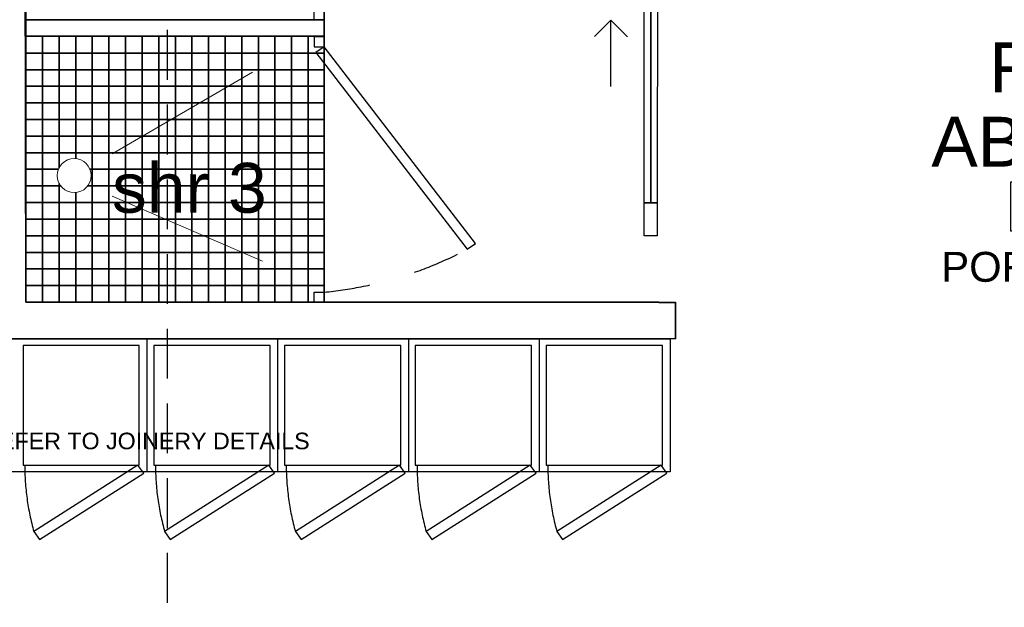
# Model space of a CAD drawing. Header units: millimetres. Extents: x -115474967 to 444143, y -74377 to 241828222.
# Tile 317 of 590: x -143340 to -140375, y 268778 to 270547. Entities that reach past the tile are written whole.
import ezdxf
from ezdxf.enums import TextEntityAlignment as Align

# ---------------------------------------------------------------- set-up
doc = ezdxf.new("R2010")
doc.units = ezdxf.units.MM
doc.header["$MEASUREMENT"] = 0
doc.linetypes.add('2DASHED', pattern=[0.75, 0.5, -0.25])
doc.linetypes.add('Dashed', pattern=[280, 140, -140])
for name, color, linetype in [('00-1 FloorFinish', 1, 'Continuous'), ('00-1 FloorLevel', 7, 'Continuous'), ('00-2 Doors', 1, 'Continuous'), ('00-2 Fittings', 8, 'Continuous'), ('00-2 Roof Lines', 8, 'Dashed'), ('00-2 Walls', 4, 'Continuous'), ('00-3 Elev 02', 1, 'Continuous'), ('00-3 Elev 04', 8, 'Continuous'), ('CEIL-PLAN', 7, 'Continuous'), ('FITT-CURT', 4, 'Dashed'), ('FITT-SANT', 5, 'Continuous'), ('JOIN-SEC.18', 9, 'Continuous'), ('TEXT-20', 2, 'Continuous'), ('TEXT-50', 2, 'Continuous'), ('WINDOWS_AND_DOORS', 1, 'Continuous')]:
    doc.layers.add(name, color=color, linetype=linetype)
doc.layers.add('00-1 Labels', color=4, linetype='Continuous', lineweight=35)
doc.layers.add('0_cons_01', color=40, linetype='Continuous', lineweight=0, plot=False)
doc.styles.add('ARIAL', font='arial.ttf')
doc.styles.add('TEXT-20', font='arial.ttf', dxfattribs={"height": 40})
doc.styles.add('TEXT-50', font='arial.ttf', dxfattribs={"height": 100})

# ---------------------------------------------------------------- blocks, each defined once
blk = doc.blocks.new('Room Tags')
at = {"layer": '00-1 FloorLevel', "color": 2}
blk.add_lwpolyline([(-571.3, -75.7), (646.5, -75.7), (646.5, -324.7), (-571.3, -324.7)], close=True, dxfattribs=at)
at = {"layer": '00-1 FloorFinish', "style": 'ARIAL'}
blk.add_attdef('F-FINISH', text='', height=150, dxfattribs=at).set_placement((5.1, -578), align=Align.CENTER)
at = {"layer": '00-1 FloorLevel', "style": 'ARIAL'}
blk.add_text('TOS:', height=136.36, dxfattribs=at).set_placement((-557.4, -200.2), align=Align.MIDDLE_LEFT)
blk.add_attdef('000,000', text='', height=136.4, dxfattribs=at).set_placement((606.9, -200.2), align=Align.MIDDLE_RIGHT)
at = {"layer": '00-1 Labels', "style": 'ARIAL'}
for tag, p in [('ROOM1?', (19, 746.2)), ('ROOM2?', (19, 373.1)), ('ROOM3?', (19, 0))]:
    blk.add_attdef(tag, text='', height=250, dxfattribs=at).set_placement(p, align=Align.CENTER)
blk = doc.blocks.new('12')
at = {"layer": '00-2 Doors'}
for p, q in [((-141439.7, 267953), (-141439.1, 268653)), ((-141559.3, 268503.1), (-141609.3, 268453.1)), ((-141559.4, 268303.1), (-141559.3, 268503.1)), ((-141559.3, 268503.1), (-141509.3, 268453)), ((-141459.8, 267853), (-141459.7, 267953)), ((-141459.7, 267953), (-141419.7, 267952.9)), ((-141419.7, 267952.9), (-141419.8, 267852.9)), ((-141419.8, 267852.9), (-141459.8, 267853))]:
    blk.add_line(p, q, dxfattribs=at)
for points in [[(-141459.7, 267953), (-141459.1, 268653), (-141439.1, 268653), (-141439.7, 267953)], [(-141439.7, 267953), (-141439.1, 268653), (-141419.1, 268652.9), (-141419.7, 267952.9)]]:
    blk.add_lwpolyline(points, close=True, dxfattribs=at)
at = {"layer": '00-2 Fittings', "color": 9, "true_color": 0xc7c8ca}
for points in [[(-143271.2, 268403.5), (-143321.2, 268403.5), (-143321.2, 268454.1), (-143271.2, 268454.1)], [(-143221.2, 268403.5), (-143271.2, 268403.5), (-143271.2, 268454.1), (-143221.2, 268454.1)], [(-143171.2, 268403.5), (-143221.2, 268403.5), (-143221.2, 268454.1), (-143171.2, 268454.1)], [(-143121.2, 268403.5), (-143171.2, 268403.5), (-143171.2, 268454.1), (-143121.2, 268454.1)], [(-143071.2, 268403.5), (-143121.2, 268403.5), (-143121.2, 268454.1), (-143071.2, 268454.1)], [(-143021.2, 268403.5), (-143071.2, 268403.5), (-143071.2, 268454.1), (-143021.2, 268454.1)], [(-142971.2, 268403.5), (-143021.2, 268403.5), (-143021.2, 268454.1), (-142971.2, 268454.1)], [(-142921.2, 268403.5), (-142971.2, 268403.5), (-142971.2, 268454.1), (-142921.2, 268454.1)], [(-142871.2, 268403.5), (-142921.2, 268403.5), (-142921.2, 268454.1), (-142871.2, 268454.1)], [(-142821.2, 268403.5), (-142871.2, 268403.5), (-142871.2, 268454.1), (-142821.2, 268454.1)], [(-142771.2, 268403.5), (-142821.2, 268403.5), (-142821.2, 268454.1), (-142771.2, 268454.1)], [(-142721.2, 268403.5), (-142771.2, 268403.5), (-142771.2, 268454.1), (-142721.2, 268454.1)], [(-142671.2, 268403.5), (-142721.2, 268403.5), (-142721.2, 268454.1), (-142671.2, 268454.1)], [(-142621.2, 268403.5), (-142671.2, 268403.5), (-142671.2, 268454.1), (-142621.2, 268454.1)], [(-142571.2, 268403.5), (-142621.2, 268403.5), (-142621.2, 268454.1), (-142571.2, 268454.1)], [(-142521.2, 268403.5), (-142571.2, 268403.5), (-142571.2, 268454.1), (-142521.2, 268454.1)], [(-142471.2, 268403.5), (-142521.2, 268403.5), (-142521.2, 268454.1), (-142471.2, 268454.1)], [(-142423.1, 268403.5), (-142471.2, 268403.5), (-142471.2, 268454.1), (-142423.1, 268454.1)], [(-143271.2, 268353.5), (-143321.2, 268353.5), (-143321.2, 268403.5), (-143271.2, 268403.5)], [(-143221.2, 268353.5), (-143271.2, 268353.5), (-143271.2, 268403.5), (-143221.2, 268403.5)], [(-143171.2, 268353.5), (-143221.2, 268353.5), (-143221.2, 268403.5), (-143171.2, 268403.5)], [(-143121.2, 268353.5), (-143171.2, 268353.5), (-143171.2, 268403.5), (-143121.2, 268403.5)], [(-143071.2, 268353.5), (-143121.2, 268353.5), (-143121.2, 268403.5), (-143071.2, 268403.5)], [(-143021.2, 268353.5), (-143071.2, 268353.5), (-143071.2, 268403.5), (-143021.2, 268403.5)], [(-142971.2, 268353.5), (-143021.2, 268353.5), (-143021.2, 268403.5), (-142971.2, 268403.5)], [(-142921.2, 268353.5), (-142971.2, 268353.5), (-142971.2, 268403.5), (-142921.2, 268403.5)], [(-142871.2, 268353.5), (-142921.2, 268353.5), (-142921.2, 268403.5), (-142871.2, 268403.5)], [(-142821.2, 268353.5), (-142871.2, 268353.5), (-142871.2, 268403.5), (-142821.2, 268403.5)], [(-142771.2, 268353.5), (-142821.2, 268353.5), (-142821.2, 268403.5), (-142771.2, 268403.5)], [(-142721.2, 268353.5), (-142771.2, 268353.5), (-142771.2, 268403.5), (-142721.2, 268403.5)], [(-142671.2, 268353.5), (-142721.2, 268353.5), (-142721.2, 268403.5), (-142671.2, 268403.5)], [(-142621.2, 268353.5), (-142671.2, 268353.5), (-142671.2, 268403.5), (-142621.2, 268403.5)], [(-142571.2, 268353.5), (-142621.2, 268353.5), (-142621.2, 268403.5), (-142571.2, 268403.5)], [(-142521.2, 268353.5), (-142571.2, 268353.5), (-142571.2, 268403.5), (-142521.2, 268403.5)], [(-142471.2, 268353.5), (-142521.2, 268353.5), (-142521.2, 268403.5), (-142471.2, 268403.5)], [(-142423.1, 268353.5), (-142471.2, 268353.5), (-142471.2, 268403.5), (-142423.1, 268403.5)], [(-143271.2, 268303.5), (-143321.2, 268303.5), (-143321.2, 268353.5), (-143271.2, 268353.5)], [(-143221.2, 268303.5), (-143271.2, 268303.5), (-143271.2, 268353.5), (-143221.2, 268353.5)], [(-143171.2, 268303.5), (-143221.2, 268303.5), (-143221.2, 268353.5), (-143171.2, 268353.5)], [(-143121.2, 268303.5), (-143171.2, 268303.5), (-143171.2, 268353.5), (-143121.2, 268353.5)], [(-143071.2, 268303.5), (-143121.2, 268303.5), (-143121.2, 268353.5), (-143071.2, 268353.5)], [(-143021.2, 268303.5), (-143071.2, 268303.5), (-143071.2, 268353.5), (-143021.2, 268353.5)], [(-142971.2, 268303.5), (-143021.2, 268303.5), (-143021.2, 268353.5), (-142971.2, 268353.5)], [(-142921.2, 268303.5), (-142971.2, 268303.5), (-142971.2, 268353.5), (-142921.2, 268353.5)], [(-142871.2, 268303.5), (-142921.2, 268303.5), (-142921.2, 268353.5), (-142871.2, 268353.5)], [(-142821.2, 268303.5), (-142871.2, 268303.5), (-142871.2, 268353.5), (-142821.2, 268353.5)], [(-142771.2, 268303.5), (-142821.2, 268303.5), (-142821.2, 268353.5), (-142771.2, 268353.5)], [(-142721.2, 268303.5), (-142771.2, 268303.5), (-142771.2, 268353.5), (-142721.2, 268353.5)], [(-142671.2, 268303.5), (-142721.2, 268303.5), (-142721.2, 268353.5), (-142671.2, 268353.5)], [(-142621.2, 268303.5), (-142671.2, 268303.5), (-142671.2, 268353.5), (-142621.2, 268353.5)], [(-142571.2, 268303.5), (-142621.2, 268303.5), (-142621.2, 268353.5), (-142571.2, 268353.5)], [(-142521.2, 268303.5), (-142571.2, 268303.5), (-142571.2, 268353.5), (-142521.2, 268353.5)], [(-142471.2, 268303.5), (-142521.2, 268303.5), (-142521.2, 268353.5), (-142471.2, 268353.5)], [(-142423.1, 268303.5), (-142471.2, 268303.5), (-142471.2, 268353.5), (-142423.1, 268353.5)], [(-143271.2, 268253.5), (-143321.2, 268253.5), (-143321.2, 268303.5), (-143271.2, 268303.5)], [(-143221.2, 268253.5), (-143271.2, 268253.5), (-143271.2, 268303.5), (-143221.2, 268303.5)], [(-143171.2, 268253.5), (-143221.2, 268253.5), (-143221.2, 268303.5), (-143171.2, 268303.5)], [(-143121.2, 268253.5), (-143171.2, 268253.5), (-143171.2, 268303.5), (-143121.2, 268303.5)], [(-143071.2, 268253.5), (-143121.2, 268253.5), (-143121.2, 268303.5), (-143071.2, 268303.5)], [(-143021.2, 268253.5), (-143071.2, 268253.5), (-143071.2, 268303.5), (-143021.2, 268303.5)], [(-142971.2, 268253.5), (-143021.2, 268253.5), (-143021.2, 268303.5), (-142971.2, 268303.5)], [(-142921.2, 268253.5), (-142971.2, 268253.5), (-142971.2, 268303.5), (-142921.2, 268303.5)], [(-142871.2, 268253.5), (-142921.2, 268253.5), (-142921.2, 268303.5), (-142871.2, 268303.5)], [(-142821.2, 268253.5), (-142871.2, 268253.5), (-142871.2, 268303.5), (-142821.2, 268303.5)], [(-142771.2, 268253.5), (-142821.2, 268253.5), (-142821.2, 268303.5), (-142771.2, 268303.5)], [(-142721.2, 268253.5), (-142771.2, 268253.5), (-142771.2, 268303.5), (-142721.2, 268303.5)], [(-142671.2, 268253.5), (-142721.2, 268253.5), (-142721.2, 268303.5), (-142671.2, 268303.5)], [(-142621.2, 268253.5), (-142671.2, 268253.5), (-142671.2, 268303.5), (-142621.2, 268303.5)], [(-142571.2, 268253.5), (-142621.2, 268253.5), (-142621.2, 268303.5), (-142571.2, 268303.5)], [(-142521.2, 268253.5), (-142571.2, 268253.5), (-142571.2, 268303.5), (-142521.2, 268303.5)], [(-142471.2, 268253.5), (-142521.2, 268253.5), (-142521.2, 268303.5), (-142471.2, 268303.5)], [(-142423.1, 268253.5), (-142471.2, 268253.5), (-142471.2, 268303.5), (-142423.1, 268303.5)], [(-143271.2, 268203.5), (-143321.2, 268203.5), (-143321.2, 268253.5), (-143271.2, 268253.5)], [(-143221.2, 268203.5), (-143271.2, 268203.5), (-143271.2, 268253.5), (-143221.2, 268253.5)], [(-143171.2, 268203.5), (-143221.2, 268203.5), (-143221.2, 268253.5), (-143171.2, 268253.5)], [(-143121.2, 268203.5), (-143171.2, 268203.5), (-143171.2, 268253.5), (-143121.2, 268253.5)], [(-143071.2, 268203.5), (-143121.2, 268203.5), (-143121.2, 268253.5), (-143071.2, 268253.5)], [(-143021.2, 268203.5), (-143071.2, 268203.5), (-143071.2, 268253.5), (-143021.2, 268253.5)], [(-142971.2, 268203.5), (-143021.2, 268203.5), (-143021.2, 268253.5), (-142971.2, 268253.5)], [(-142921.2, 268203.5), (-142971.2, 268203.5), (-142971.2, 268253.5), (-142921.2, 268253.5)], [(-142871.2, 268203.5), (-142921.2, 268203.5), (-142921.2, 268253.5), (-142871.2, 268253.5)], [(-142821.2, 268203.5), (-142871.2, 268203.5), (-142871.2, 268253.5), (-142821.2, 268253.5)], [(-142771.2, 268203.5), (-142821.2, 268203.5), (-142821.2, 268253.5), (-142771.2, 268253.5)], [(-142721.2, 268203.5), (-142771.2, 268203.5), (-142771.2, 268253.5), (-142721.2, 268253.5)], [(-142671.2, 268203.5), (-142721.2, 268203.5), (-142721.2, 268253.5), (-142671.2, 268253.5)], [(-142621.2, 268203.5), (-142671.2, 268203.5), (-142671.2, 268253.5), (-142621.2, 268253.5)], [(-142571.2, 268203.5), (-142621.2, 268203.5), (-142621.2, 268253.5), (-142571.2, 268253.5)], [(-142521.2, 268203.5), (-142571.2, 268203.5), (-142571.2, 268253.5), (-142521.2, 268253.5)], [(-142471.2, 268203.5), (-142521.2, 268203.5), (-142521.2, 268253.5), (-142471.2, 268253.5)], [(-142423.1, 268203.5), (-142471.2, 268203.5), (-142471.2, 268253.5), (-142423.1, 268253.5)], [(-143271.2, 268153.5), (-143321.2, 268153.5), (-143321.2, 268203.5), (-143271.2, 268203.5)], [(-143221.2, 268153.5), (-143271.2, 268153.5), (-143271.2, 268203.5), (-143221.2, 268203.5)], [(-143171.2, 268153.5), (-143221.2, 268153.5), (-143221.2, 268203.5), (-143171.2, 268203.5)], [(-143121.2, 268153.5), (-143171.2, 268153.5), (-143171.2, 268203.5), (-143121.2, 268203.5)], [(-143071.2, 268153.5), (-143121.2, 268153.5), (-143121.2, 268203.5), (-143071.2, 268203.5)], [(-143021.2, 268153.5), (-143071.2, 268153.5), (-143071.2, 268203.5), (-143021.2, 268203.5)], [(-142971.2, 268153.5), (-143021.2, 268153.5), (-143021.2, 268203.5), (-142971.2, 268203.5)], [(-142921.2, 268153.5), (-142971.2, 268153.5), (-142971.2, 268203.5), (-142921.2, 268203.5)], [(-142871.2, 268153.5), (-142921.2, 268153.5), (-142921.2, 268203.5), (-142871.2, 268203.5)], [(-142821.2, 268153.5), (-142871.2, 268153.5), (-142871.2, 268203.5), (-142821.2, 268203.5)], [(-142771.2, 268153.5), (-142821.2, 268153.5), (-142821.2, 268203.5), (-142771.2, 268203.5)], [(-142721.2, 268153.5), (-142771.2, 268153.5), (-142771.2, 268203.5), (-142721.2, 268203.5)], [(-142671.2, 268153.5), (-142721.2, 268153.5), (-142721.2, 268203.5), (-142671.2, 268203.5)], [(-142621.2, 268153.5), (-142671.2, 268153.5), (-142671.2, 268203.5), (-142621.2, 268203.5)], [(-142571.2, 268153.5), (-142621.2, 268153.5), (-142621.2, 268203.5), (-142571.2, 268203.5)], [(-142521.2, 268153.5), (-142571.2, 268153.5), (-142571.2, 268203.5), (-142521.2, 268203.5)], [(-142471.2, 268153.5), (-142521.2, 268153.5), (-142521.2, 268203.5), (-142471.2, 268203.5)], [(-142423.1, 268153.5), (-142471.2, 268153.5), (-142471.2, 268203.5), (-142423.1, 268203.5)], [(-143271.2, 268103.5), (-143321.2, 268103.5), (-143321.2, 268153.5), (-143271.2, 268153.5)], [(-143221.2, 268103.5), (-143271.2, 268103.5), (-143271.2, 268153.5), (-143221.2, 268153.5)], [(-143171.2, 268103.5), (-143221.2, 268103.5), (-143221.2, 268153.5), (-143171.2, 268153.5)], [(-143121.2, 268103.5), (-143171.2, 268103.5), (-143171.2, 268153.5), (-143121.2, 268153.5)], [(-143071.2, 268103.5), (-143121.2, 268103.5), (-143121.2, 268153.5), (-143071.2, 268153.5)], [(-143021.2, 268103.5), (-143071.2, 268103.5), (-143071.2, 268153.5), (-143021.2, 268153.5)], [(-142971.2, 268103.5), (-143021.2, 268103.5), (-143021.2, 268153.5), (-142971.2, 268153.5)], [(-142921.2, 268103.5), (-142971.2, 268103.5), (-142971.2, 268153.5), (-142921.2, 268153.5)], [(-142871.2, 268103.5), (-142921.2, 268103.5), (-142921.2, 268153.5), (-142871.2, 268153.5)], [(-142821.2, 268103.5), (-142871.2, 268103.5), (-142871.2, 268153.5), (-142821.2, 268153.5)], [(-142771.2, 268103.5), (-142821.2, 268103.5), (-142821.2, 268153.5), (-142771.2, 268153.5)], [(-142721.2, 268103.5), (-142771.2, 268103.5), (-142771.2, 268153.5), (-142721.2, 268153.5)], [(-142671.2, 268103.5), (-142721.2, 268103.5), (-142721.2, 268153.5), (-142671.2, 268153.5)], [(-142621.2, 268103.5), (-142671.2, 268103.5), (-142671.2, 268153.5), (-142621.2, 268153.5)], [(-142571.2, 268103.5), (-142621.2, 268103.5), (-142621.2, 268153.5), (-142571.2, 268153.5)], [(-142521.2, 268103.5), (-142571.2, 268103.5), (-142571.2, 268153.5), (-142521.2, 268153.5)], [(-142471.2, 268103.5), (-142521.2, 268103.5), (-142521.2, 268153.5), (-142471.2, 268153.5)], [(-142423.1, 268103.5), (-142471.2, 268103.5), (-142471.2, 268153.5), (-142423.1, 268153.5)], [(-143271.2, 268053.5), (-143321.2, 268053.5), (-143321.2, 268103.5), (-143271.2, 268103.5)], [(-143071.2, 268053.5), (-143121.2, 268053.5), (-143121.2, 268103.5), (-143071.2, 268103.5)], [(-143021.2, 268053.5), (-143071.2, 268053.5), (-143071.2, 268103.5), (-143021.2, 268103.5)], [(-142971.2, 268053.5), (-143021.2, 268053.5), (-143021.2, 268103.5), (-142971.2, 268103.5)], [(-142921.2, 268053.5), (-142971.2, 268053.5), (-142971.2, 268103.5), (-142921.2, 268103.5)], [(-142871.2, 268053.5), (-142921.2, 268053.5), (-142921.2, 268103.5), (-142871.2, 268103.5)], [(-142821.2, 268053.5), (-142871.2, 268053.5), (-142871.2, 268103.5), (-142821.2, 268103.5)], [(-142771.2, 268053.5), (-142821.2, 268053.5), (-142821.2, 268103.5), (-142771.2, 268103.5)], [(-142721.2, 268053.5), (-142771.2, 268053.5), (-142771.2, 268103.5), (-142721.2, 268103.5)], [(-142671.2, 268053.5), (-142721.2, 268053.5), (-142721.2, 268103.5), (-142671.2, 268103.5)], [(-142621.2, 268053.5), (-142671.2, 268053.5), (-142671.2, 268103.5), (-142621.2, 268103.5)], [(-142571.2, 268053.5), (-142621.2, 268053.5), (-142621.2, 268103.5), (-142571.2, 268103.5)], [(-142521.2, 268053.5), (-142571.2, 268053.5), (-142571.2, 268103.5), (-142521.2, 268103.5)], [(-142471.2, 268053.5), (-142521.2, 268053.5), (-142521.2, 268103.5), (-142471.2, 268103.5)], [(-142423.1, 268053.5), (-142471.2, 268053.5), (-142471.2, 268103.5), (-142423.1, 268103.5)], [(-143271.2, 268003.5), (-143321.2, 268003.5), (-143321.2, 268053.5), (-143271.2, 268053.5)], [(-143071.2, 268003.5), (-143121.2, 268003.5), (-143121.2, 268053.5), (-143071.2, 268053.5)], [(-143021.2, 268003.5), (-143071.2, 268003.5), (-143071.2, 268053.5), (-143021.2, 268053.5)], [(-142971.2, 268003.5), (-143021.2, 268003.5), (-143021.2, 268053.5), (-142971.2, 268053.5)], [(-142921.2, 268003.5), (-142971.2, 268003.5), (-142971.2, 268053.5), (-142921.2, 268053.5)], [(-142871.2, 268003.5), (-142921.2, 268003.5), (-142921.2, 268053.5), (-142871.2, 268053.5)], [(-142821.2, 268003.5), (-142871.2, 268003.5), (-142871.2, 268053.5), (-142821.2, 268053.5)], [(-142771.2, 268003.5), (-142821.2, 268003.5), (-142821.2, 268053.5), (-142771.2, 268053.5)], [(-142721.2, 268003.5), (-142771.2, 268003.5), (-142771.2, 268053.5), (-142721.2, 268053.5)], [(-142671.2, 268003.5), (-142721.2, 268003.5), (-142721.2, 268053.5), (-142671.2, 268053.5)], [(-142621.2, 268003.5), (-142671.2, 268003.5), (-142671.2, 268053.5), (-142621.2, 268053.5)], [(-142571.2, 268003.5), (-142621.2, 268003.5), (-142621.2, 268053.5), (-142571.2, 268053.5)], [(-142521.2, 268003.5), (-142571.2, 268003.5), (-142571.2, 268053.5), (-142521.2, 268053.5)], [(-142471.2, 268003.5), (-142521.2, 268003.5), (-142521.2, 268053.5), (-142471.2, 268053.5)], [(-142423.1, 268003.5), (-142471.2, 268003.5), (-142471.2, 268053.5), (-142423.1, 268053.5)], [(-143271.2, 267953.5), (-143321.2, 267953.5), (-143321.2, 268003.5), (-143271.2, 268003.5)], [(-143221.2, 267953.5), (-143271.2, 267953.5), (-143271.2, 268003.5), (-143221.2, 268003.5)], [(-143071.2, 267953.5), (-143121.2, 267953.5), (-143121.2, 268003.5), (-143071.2, 268003.5)], [(-143021.2, 267953.5), (-143071.2, 267953.5), (-143071.2, 268003.5), (-143021.2, 268003.5)], [(-142971.2, 267953.5), (-143021.2, 267953.5), (-143021.2, 268003.5), (-142971.2, 268003.5)], [(-142921.2, 267953.5), (-142971.2, 267953.5), (-142971.2, 268003.5), (-142921.2, 268003.5)], [(-142871.2, 267953.5), (-142921.2, 267953.5), (-142921.2, 268003.5), (-142871.2, 268003.5)], [(-142821.2, 267953.5), (-142871.2, 267953.5), (-142871.2, 268003.5), (-142821.2, 268003.5)], [(-142771.2, 267953.5), (-142821.2, 267953.5), (-142821.2, 268003.5), (-142771.2, 268003.5)], [(-142721.2, 267953.5), (-142771.2, 267953.5), (-142771.2, 268003.5), (-142721.2, 268003.5)], [(-142671.2, 267953.5), (-142721.2, 267953.5), (-142721.2, 268003.5), (-142671.2, 268003.5)], [(-142621.2, 267953.5), (-142671.2, 267953.5), (-142671.2, 268003.5), (-142621.2, 268003.5)], [(-142571.2, 267953.5), (-142621.2, 267953.5), (-142621.2, 268003.5), (-142571.2, 268003.5)], [(-142521.2, 267953.5), (-142571.2, 267953.5), (-142571.2, 268003.5), (-142521.2, 268003.5)], [(-142471.2, 267953.5), (-142521.2, 267953.5), (-142521.2, 268003.5), (-142471.2, 268003.5)], [(-142423.1, 267953.5), (-142471.2, 267953.5), (-142471.2, 268003.5), (-142423.1, 268003.5)], [(-143271.2, 267903.5), (-143321.2, 267903.5), (-143321.2, 267953.5), (-143271.2, 267953.5)], [(-143221.2, 267903.5), (-143271.2, 267903.5), (-143271.2, 267953.5), (-143221.2, 267953.5)], [(-143171.2, 267903.5), (-143221.2, 267903.5), (-143221.2, 267953.5), (-143171.2, 267953.5)], [(-143121.2, 267903.5), (-143171.2, 267903.5), (-143171.2, 267953.5), (-143121.2, 267953.5)], [(-143071.2, 267903.5), (-143121.2, 267903.5), (-143121.2, 267953.5), (-143071.2, 267953.5)], [(-143021.2, 267903.5), (-143071.2, 267903.5), (-143071.2, 267953.5), (-143021.2, 267953.5)], [(-142971.2, 267903.5), (-143021.2, 267903.5), (-143021.2, 267953.5), (-142971.2, 267953.5)], [(-142921.2, 267903.5), (-142971.2, 267903.5), (-142971.2, 267953.5), (-142921.2, 267953.5)], [(-142871.2, 267903.5), (-142921.2, 267903.5), (-142921.2, 267953.5), (-142871.2, 267953.5)], [(-142821.2, 267903.5), (-142871.2, 267903.5), (-142871.2, 267953.5), (-142821.2, 267953.5)], [(-142771.2, 267903.5), (-142821.2, 267903.5), (-142821.2, 267953.5), (-142771.2, 267953.5)], [(-142721.2, 267903.5), (-142771.2, 267903.5), (-142771.2, 267953.5), (-142721.2, 267953.5)], [(-142671.2, 267903.5), (-142721.2, 267903.5), (-142721.2, 267953.5), (-142671.2, 267953.5)], [(-142621.2, 267903.5), (-142671.2, 267903.5), (-142671.2, 267953.5), (-142621.2, 267953.5)], [(-142571.2, 267903.5), (-142621.2, 267903.5), (-142621.2, 267953.5), (-142571.2, 267953.5)], [(-142521.2, 267903.5), (-142571.2, 267903.5), (-142571.2, 267953.5), (-142521.2, 267953.5)], [(-142471.2, 267903.5), (-142521.2, 267903.5), (-142521.2, 267953.5), (-142471.2, 267953.5)], [(-142423.1, 267903.5), (-142471.2, 267903.5), (-142471.2, 267953.5), (-142423.1, 267953.5)], [(-143271.2, 267853.5), (-143321.2, 267853.5), (-143321.2, 267903.5), (-143271.2, 267903.5)], [(-143221.2, 267853.5), (-143271.2, 267853.5), (-143271.2, 267903.5), (-143221.2, 267903.5)], [(-143171.2, 267853.5), (-143221.2, 267853.5), (-143221.2, 267903.5), (-143171.2, 267903.5)], [(-143121.2, 267853.5), (-143171.2, 267853.5), (-143171.2, 267903.5), (-143121.2, 267903.5)], [(-143071.2, 267853.5), (-143121.2, 267853.5), (-143121.2, 267903.5), (-143071.2, 267903.5)], [(-143021.2, 267853.5), (-143071.2, 267853.5), (-143071.2, 267903.5), (-143021.2, 267903.5)], [(-142971.2, 267853.5), (-143021.2, 267853.5), (-143021.2, 267903.5), (-142971.2, 267903.5)], [(-142921.2, 267853.5), (-142971.2, 267853.5), (-142971.2, 267903.5), (-142921.2, 267903.5)], [(-142871.2, 267853.5), (-142921.2, 267853.5), (-142921.2, 267903.5), (-142871.2, 267903.5)], [(-142821.2, 267853.5), (-142871.2, 267853.5), (-142871.2, 267903.5), (-142821.2, 267903.5)], [(-142771.2, 267853.5), (-142821.2, 267853.5), (-142821.2, 267903.5), (-142771.2, 267903.5)], [(-142721.2, 267853.5), (-142771.2, 267853.5), (-142771.2, 267903.5), (-142721.2, 267903.5)], [(-142671.2, 267853.5), (-142721.2, 267853.5), (-142721.2, 267903.5), (-142671.2, 267903.5)], [(-142621.2, 267853.5), (-142671.2, 267853.5), (-142671.2, 267903.5), (-142621.2, 267903.5)], [(-142571.2, 267853.5), (-142621.2, 267853.5), (-142621.2, 267903.5), (-142571.2, 267903.5)], [(-142521.2, 267853.5), (-142571.2, 267853.5), (-142571.2, 267903.5), (-142521.2, 267903.5)], [(-142471.2, 267853.5), (-142521.2, 267853.5), (-142521.2, 267903.5), (-142471.2, 267903.5)], [(-142423.1, 267853.5), (-142471.2, 267853.5), (-142471.2, 267903.5), (-142423.1, 267903.5)], [(-143271.2, 267803.5), (-143321.2, 267803.5), (-143321.2, 267853.5), (-143271.2, 267853.5)], [(-143221.2, 267803.5), (-143271.2, 267803.5), (-143271.2, 267853.5), (-143221.2, 267853.5)], [(-143171.2, 267803.5), (-143221.2, 267803.5), (-143221.2, 267853.5), (-143171.2, 267853.5)], [(-143121.2, 267803.5), (-143171.2, 267803.5), (-143171.2, 267853.5), (-143121.2, 267853.5)], [(-143071.2, 267803.5), (-143121.2, 267803.5), (-143121.2, 267853.5), (-143071.2, 267853.5)], [(-143021.2, 267803.5), (-143071.2, 267803.5), (-143071.2, 267853.5), (-143021.2, 267853.5)], [(-142971.2, 267803.5), (-143021.2, 267803.5), (-143021.2, 267853.5), (-142971.2, 267853.5)], [(-142921.2, 267803.5), (-142971.2, 267803.5), (-142971.2, 267853.5), (-142921.2, 267853.5)], [(-142871.2, 267803.5), (-142921.2, 267803.5), (-142921.2, 267853.5), (-142871.2, 267853.5)], [(-142821.2, 267803.5), (-142871.2, 267803.5), (-142871.2, 267853.5), (-142821.2, 267853.5)], [(-142771.2, 267803.5), (-142821.2, 267803.5), (-142821.2, 267853.5), (-142771.2, 267853.5)], [(-142721.2, 267803.5), (-142771.2, 267803.5), (-142771.2, 267853.5), (-142721.2, 267853.5)], [(-142671.2, 267803.5), (-142721.2, 267803.5), (-142721.2, 267853.5), (-142671.2, 267853.5)], [(-142621.2, 267803.5), (-142671.2, 267803.5), (-142671.2, 267853.5), (-142621.2, 267853.5)], [(-142571.2, 267803.5), (-142621.2, 267803.5), (-142621.2, 267853.5), (-142571.2, 267853.5)], [(-142521.2, 267803.5), (-142571.2, 267803.5), (-142571.2, 267853.5), (-142521.2, 267853.5)], [(-142471.2, 267803.5), (-142521.2, 267803.5), (-142521.2, 267853.5), (-142471.2, 267853.5)], [(-142423.1, 267803.5), (-142471.2, 267803.5), (-142471.2, 267853.5), (-142423.1, 267853.5)], [(-143271.2, 267753.5), (-143321.2, 267753.5), (-143321.2, 267803.5), (-143271.2, 267803.5)], [(-143221.2, 267753.5), (-143271.2, 267753.5), (-143271.2, 267803.5), (-143221.2, 267803.5)], [(-143171.2, 267753.5), (-143221.2, 267753.5), (-143221.2, 267803.5), (-143171.2, 267803.5)], [(-143121.2, 267753.5), (-143171.2, 267753.5), (-143171.2, 267803.5), (-143121.2, 267803.5)], [(-143071.2, 267753.5), (-143121.2, 267753.5), (-143121.2, 267803.5), (-143071.2, 267803.5)], [(-143021.2, 267753.5), (-143071.2, 267753.5), (-143071.2, 267803.5), (-143021.2, 267803.5)], [(-142971.2, 267753.5), (-143021.2, 267753.5), (-143021.2, 267803.5), (-142971.2, 267803.5)], [(-142921.2, 267753.5), (-142971.2, 267753.5), (-142971.2, 267803.5), (-142921.2, 267803.5)], [(-142871.2, 267753.5), (-142921.2, 267753.5), (-142921.2, 267803.5), (-142871.2, 267803.5)], [(-142821.2, 267753.5), (-142871.2, 267753.5), (-142871.2, 267803.5), (-142821.2, 267803.5)], [(-142771.2, 267753.5), (-142821.2, 267753.5), (-142821.2, 267803.5), (-142771.2, 267803.5)], [(-142721.2, 267753.5), (-142771.2, 267753.5), (-142771.2, 267803.5), (-142721.2, 267803.5)], [(-142671.2, 267753.5), (-142721.2, 267753.5), (-142721.2, 267803.5), (-142671.2, 267803.5)], [(-142621.2, 267753.5), (-142671.2, 267753.5), (-142671.2, 267803.5), (-142621.2, 267803.5)], [(-142571.2, 267753.5), (-142621.2, 267753.5), (-142621.2, 267803.5), (-142571.2, 267803.5)], [(-142521.2, 267753.5), (-142571.2, 267753.5), (-142571.2, 267803.5), (-142521.2, 267803.5)], [(-142471.2, 267753.5), (-142521.2, 267753.5), (-142521.2, 267803.5), (-142471.2, 267803.5)], [(-142423.1, 267753.5), (-142471.2, 267753.5), (-142471.2, 267803.5), (-142423.1, 267803.5)], [(-143271.2, 267703.5), (-143321.2, 267703.5), (-143321.2, 267753.5), (-143271.2, 267753.5)], [(-143221.2, 267703.5), (-143271.2, 267703.5), (-143271.2, 267753.5), (-143221.2, 267753.5)], [(-143171.2, 267703.5), (-143221.2, 267703.5), (-143221.2, 267753.5), (-143171.2, 267753.5)], [(-143121.2, 267703.5), (-143171.2, 267703.5), (-143171.2, 267753.5), (-143121.2, 267753.5)], [(-143071.2, 267703.5), (-143121.2, 267703.5), (-143121.2, 267753.5), (-143071.2, 267753.5)], [(-143021.2, 267703.5), (-143071.2, 267703.5), (-143071.2, 267753.5), (-143021.2, 267753.5)], [(-142971.2, 267703.5), (-143021.2, 267703.5), (-143021.2, 267753.5), (-142971.2, 267753.5)], [(-142921.2, 267703.5), (-142971.2, 267703.5), (-142971.2, 267753.5), (-142921.2, 267753.5)], [(-142871.2, 267703.5), (-142921.2, 267703.5), (-142921.2, 267753.5), (-142871.2, 267753.5)], [(-142821.2, 267703.5), (-142871.2, 267703.5), (-142871.2, 267753.5), (-142821.2, 267753.5)], [(-142771.2, 267703.5), (-142821.2, 267703.5), (-142821.2, 267753.5), (-142771.2, 267753.5)], [(-142721.2, 267703.5), (-142771.2, 267703.5), (-142771.2, 267753.5), (-142721.2, 267753.5)], [(-142671.2, 267703.5), (-142721.2, 267703.5), (-142721.2, 267753.5), (-142671.2, 267753.5)], [(-142621.2, 267703.5), (-142671.2, 267703.5), (-142671.2, 267753.5), (-142621.2, 267753.5)], [(-142571.2, 267703.5), (-142621.2, 267703.5), (-142621.2, 267753.5), (-142571.2, 267753.5)], [(-142521.2, 267703.5), (-142571.2, 267703.5), (-142571.2, 267753.5), (-142521.2, 267753.5)], [(-142471.2, 267703.5), (-142521.2, 267703.5), (-142521.2, 267753.5), (-142471.2, 267753.5)], [(-142423.1, 267703.5), (-142471.2, 267703.5), (-142471.2, 267753.5), (-142423.1, 267753.5)], [(-143271.2, 267653), (-143321.2, 267653), (-143321.2, 267703.5), (-143271.2, 267703.5)], [(-143221.2, 267653), (-143271.2, 267653), (-143271.2, 267703.5), (-143221.2, 267703.5)], [(-143171.2, 267653), (-143221.2, 267653), (-143221.2, 267703.5), (-143171.2, 267703.5)], [(-143121.2, 267653), (-143171.2, 267653), (-143171.2, 267703.5), (-143121.2, 267703.5)], [(-143071.2, 267653), (-143121.2, 267653), (-143121.2, 267703.5), (-143071.2, 267703.5)], [(-143021.2, 267653), (-143071.2, 267653), (-143071.2, 267703.5), (-143021.2, 267703.5)], [(-142971.2, 267653), (-143021.2, 267653), (-143021.2, 267703.5), (-142971.2, 267703.5)], [(-142921.2, 267653), (-142971.2, 267653), (-142971.2, 267703.5), (-142921.2, 267703.5)], [(-142871.2, 267653), (-142921.2, 267653), (-142921.2, 267703.5), (-142871.2, 267703.5)], [(-142821.2, 267653), (-142871.2, 267653), (-142871.2, 267703.5), (-142821.2, 267703.5)], [(-142771.2, 267653), (-142821.2, 267653), (-142821.2, 267703.5), (-142771.2, 267703.5)], [(-142721.2, 267653), (-142771.2, 267653), (-142771.2, 267703.5), (-142721.2, 267703.5)], [(-142671.2, 267653), (-142721.2, 267653), (-142721.2, 267703.5), (-142671.2, 267703.5)], [(-142621.2, 267653), (-142671.2, 267653), (-142671.2, 267703.5), (-142621.2, 267703.5)], [(-142571.2, 267653), (-142621.2, 267653), (-142621.2, 267703.5), (-142571.2, 267703.5)], [(-142521.2, 267653), (-142571.2, 267653), (-142571.2, 267703.5), (-142521.2, 267703.5)], [(-142471.2, 267653), (-142521.2, 267653), (-142521.2, 267703.5), (-142471.2, 267703.5)], [(-142423.1, 267653), (-142471.2, 267653), (-142471.2, 267703.5), (-142423.1, 267703.5)]]:
    blk.add_lwpolyline(points, close=True, dxfattribs=at)
for points in [[(-143223.1, 268053.5), (-143271.2, 268053.5), (-143271.2, 268103.5), (-143221.2, 268103.5), (-143221.2, 268057.7)], [(-143221.2, 268057.7), (-143221.2, 268103.5), (-143171.2, 268103.5), (-143171.2, 268085.4)], [(-143171.2, 268085.4), (-143171.2, 268103.5), (-143121.2, 268103.5), (-143121.2, 268053.5), (-143128.2, 268053.5)], [(-143221.2, 268011.2), (-143221.2, 268003.5), (-143271.2, 268003.5), (-143271.2, 268053.5), (-143223.1, 268053.5)], [(-143128.2, 268053.5), (-143121.2, 268053.5), (-143121.2, 268003.5), (-143134.9, 268003.5)], [(-143216.4, 268003.5), (-143221.2, 268003.5), (-143221.2, 268011.2)], [(-143171.2, 267983.5), (-143171.2, 267953.5), (-143221.2, 267953.5), (-143221.2, 268003.5), (-143216.4, 268003.5)], [(-143134.9, 268003.5), (-143121.2, 268003.5), (-143121.2, 267953.5), (-143171.2, 267953.5), (-143171.2, 267983.5)]]:
    blk.add_lwpolyline(points, dxfattribs=at)
at = {"layer": '00-2 Roof Lines', "linetype": 'Continuous'}
for p, q in [((-142956.1, 267143), (-142956.1, 267543)), ((-142562.3, 267143), (-142562.3, 267543)), ((-142168.5, 267143), (-142168.5, 267543)), ((-141774.7, 267143), (-141774.7, 267543))]:
    blk.add_line(p, q, dxfattribs=at)
at = {"layer": '00-2 Walls'}
for p, q in [((-143321.2, 269304.1), (-143321.2, 268504.1)), ((-143321.2, 268504.1), (-142423.1, 268504.1)), ((-142423.1, 268504.1), (-142423.1, 268454.1)), ((-142423.1, 268454.1), (-143321.2, 268454.1)), ((-143321.2, 268454.1), (-143321.2, 267653)), ((-143321.2, 267653), (-141364.9, 267653)), ((-141414.9, 267652.9), (-141364.9, 267652.9)), ((-141414.9, 267652.9), (-141364.9, 267652.9)), ((-141364.9, 267653), (-141365, 267543)), ((-141365, 267543), (-144932, 267543)), ((-143436, 267543.7), (-143321, 267544)), ((-143436, 267543.7), (-143321, 267544))]:
    blk.add_line(p, q, dxfattribs=at)
for points in [[(-143321.2, 267653), (-143326.9, 270322.1)], [(-142423, 268503.7), (-143321.2, 268504.1)], [(-143321.2, 268504.1), (-143321.2, 268454.1)], [(-142423.1, 268454.1), (-142423, 268503.7)], [(-143323.1, 268454.1), (-142423.1, 268454.1)], [(-141414.9, 267653), (-143321.2, 267653)], [(-141365, 267543), (-141364.9, 267653)], [(-139593.4, 264274.6), (-144932, 264274.6), (-144932, 267543), (-141380.9, 267543)], [(-143321, 267544), (-141365, 267543)]]:
    blk.add_lwpolyline(points, dxfattribs=at)
at = {"layer": '00-3 Elev 02'}
for points in [[(-143321.2, 268203.5), (-143021.2, 268203.5), (-143021.2, 268454.1), (-143321.2, 268454.1)], [(-143021.2, 268203.5), (-142721.2, 268203.5), (-142721.2, 268454.1), (-143021.2, 268454.1)], [(-142721.2, 268203.5), (-142423.1, 268203.5), (-142423.1, 268454.1), (-142721.2, 268454.1)], [(-143321.2, 267903.5), (-143021.2, 267903.5), (-143021.2, 268203.5), (-143321.2, 268203.5)], [(-143021.2, 267903.5), (-142721.2, 267903.5), (-142721.2, 268203.5), (-143021.2, 268203.5)], [(-142721.2, 267903.5), (-142423.1, 267903.5), (-142423.1, 268203.5), (-142721.2, 268203.5)], [(-143321.2, 267653), (-143021.2, 267653), (-143021.2, 267903.5), (-143321.2, 267903.5)], [(-143021.2, 267653), (-142721.2, 267653), (-142721.2, 267903.5), (-143021.2, 267903.5)], [(-142721.2, 267653), (-142423.1, 267653), (-142423.1, 267903.5), (-142721.2, 267903.5)]]:
    blk.add_lwpolyline(points, close=True, dxfattribs=at)
at = {"layer": '00-3 Elev 04', "linetype": 'Continuous'}
blk.add_line((-142423.1, 267653), (-142423.1, 270153.3), dxfattribs=at)
at = {"layer": '0_cons_01'}
blk.add_lwpolyline([(-143321.2, 268454.1), (-142423.1, 268454.1), (-142423.1, 267653), (-143321.2, 267653)], close=True, dxfattribs=at)
at = {"layer": 'CEIL-PLAN', "color": 6, "linetype": '2DASHED', "ltscale": 300}
blk.add_lwpolyline([(-142896.2, 270498.3), (-142896.3, 263929.6)], dxfattribs=at)
at = {"layer": 'FITT-CURT'}
blk.add_arc((-142533.2, 268834.4), 1156.1, 275.4452, 297.9049, dxfattribs=at)
at = {"layer": 'FITT-SANT', "color": 2, "linetype": 'Continuous'}
for points in [[(-142453, 268533.7), (-142423, 268533.7), (-142423, 268503.7), (-142453, 268503.7)], [(-142453.5, 268422.7), (-142423.5, 268422.7), (-142423.5, 268452.7), (-142453.5, 268452.7)], [(-142423.5, 268422.7), (-142448.1, 268405.5), (-141992.1, 267812.7), (-141967.5, 267829.9)], [(-142453.5, 267683.5), (-142423.5, 267683.5), (-142423.5, 267653.5), (-142453.5, 267653.5)]]:
    blk.add_lwpolyline(points, close=True, dxfattribs=at)
at = {"layer": 'JOIN-SEC.18', "color": 8, "linetype": 'Dashed', "ltscale": 150}
blk.add_lwpolyline([(-141380.9, 267543), (-141380.9, 267143), (-144531.3, 267143), (-144531.3, 264674.6), (-142401.1, 264674.6), (-142401.1, 264274.7)], dxfattribs=at)
for points in [[(-142979.7, 267163), (-142979.7, 267523), (-143329.9, 267523), (-143329.9, 267163)], [(-142585.9, 267163), (-142585.9, 267523), (-142936.1, 267523), (-142936.1, 267163)], [(-142192.1, 267163), (-142192.1, 267523), (-142542.3, 267523), (-142542.3, 267163)], [(-141798.3, 267163), (-141798.3, 267523), (-142148.5, 267523), (-142148.5, 267163)], [(-141404.5, 267163), (-141404.5, 267523), (-141754.7, 267523), (-141754.7, 267163)], [(-142966.5, 267138.4), (-142983.7, 267163), (-143297.4, 266963.1), (-143280.2, 266938.5)], [(-142572.7, 267138.4), (-142589.9, 267163), (-142903.6, 266963.1), (-142886.4, 266938.5)], [(-142178.9, 267138.4), (-142196.1, 267163), (-142509.8, 266963.1), (-142492.6, 266938.5)], [(-141785, 267138.4), (-141802.3, 267163), (-142116, 266963.1), (-142098.7, 266938.5)], [(-141391.2, 267138.4), (-141408.5, 267163), (-141722.2, 266963.1), (-141704.9, 266938.5)]]:
    blk.add_lwpolyline(points, close=True, dxfattribs=at)
for centre in [(-142584.8, 267163), (-142191, 267163), (-141797.2, 267163), (-141403.4, 267163), (-141009.6, 267163)]:
    blk.add_arc(centre, 740, 180, 195.6941, dxfattribs=at)
at = {"layer": 'WINDOWS_AND_DOORS', "linetype": 'Continuous', "lineweight": 0}
for p, q in [((-142639.3, 268345.9), (-143061.1, 268100.1)), ((-142609, 267776.7), (-143061.2, 267972.6))]:
    blk.add_line(p, q, dxfattribs=at)
blk.add_circle((-143175.7, 268034.5), 51.2, dxfattribs=at)
ref = blk.add_blockref('Room Tags', (-140012.2, 268061.7), dxfattribs=dict(xscale=0.6000000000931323, yscale=0.6000000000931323, zscale=0.6000000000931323))
ref.add_attrib('ROOM2?', 'FEMALE', dxfattribs={"layer": '00-1 Labels', "height": 150, "style": 'ARIAL'}).set_placement((-140000.8, 268285.6), align=Align.CENTER)
ref.add_attrib('ROOM3?', 'ABLUTIONS', dxfattribs={"layer": '00-1 Labels', "height": 150, "style": 'ARIAL'}).set_placement((-140000.8, 268061.7), align=Align.CENTER)
ref.add_attrib('000,000', '000,100', dxfattribs={"layer": '00-1 FloorLevel', "height": 81.82, "style": 'ARIAL'}).set_placement((-139642.3, 267941.6), align=Align.MIDDLE_RIGHT)
ref.add_attrib('F-FINISH', 'PORCELAIN TILES', dxfattribs={"layer": '00-1 FloorFinish', "height": 90, "style": 'ARIAL'}).set_placement((-140009.1, 267714.9), align=Align.CENTER)
at = {"layer": 'TEXT-20', "color": 7, "linetype": 'Continuous', "insert": (-143452.3, 267209.8), "char_height": 50, "width": 1594.687, "attachment_point": 7, "style": 'TEXT-20'}
blk.add_mtext('{\\C0;REFER TO JOINERY DETAILS}', dxfattribs=at)
at = {"layer": 'TEXT-50', "linetype": 'Continuous', "lineweight": 0, "insert": (-142596, 267920.8), "char_height": 150, "width": 460.992, "attachment_point": 9, "line_spacing_factor": 0.938532, "style": 'TEXT-50'}
blk.add_mtext('shr 3', dxfattribs=at)

msp = doc.modelspace()

# ---------------------------------------------------------------- block references
at = {"layer": '0_cons_01'}
msp.add_blockref('12', (0, 2043.33957), dxfattribs=at)

doc.saveas('drawing.dxf')
